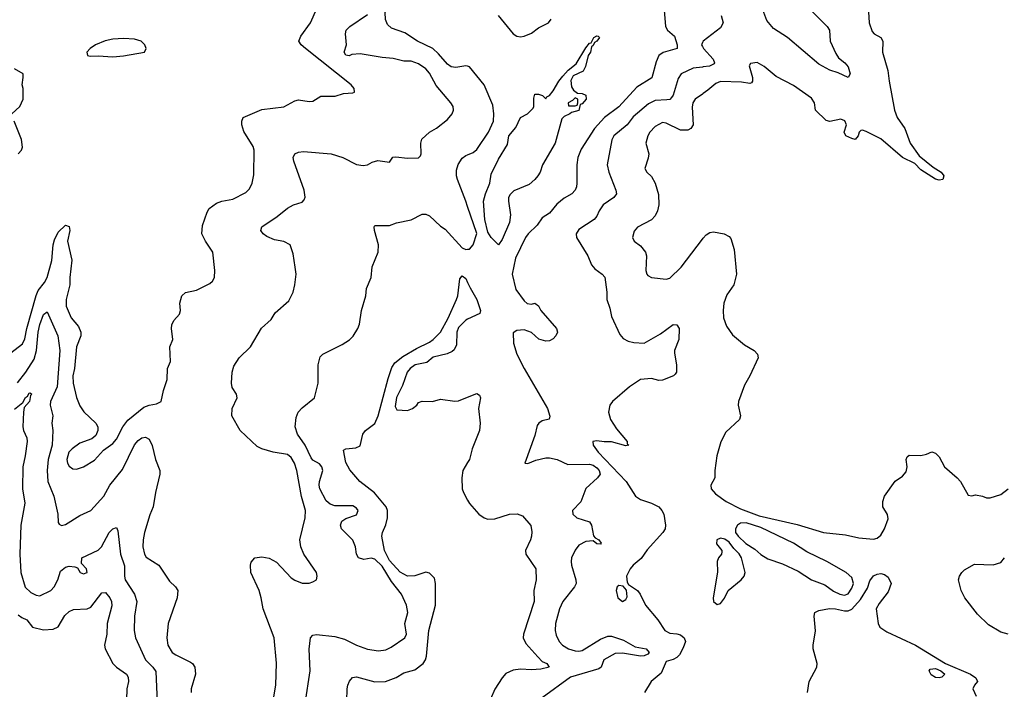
# Model space of a CAD drawing. Header units: inches. Extents: x 2001573 to 2220545, y 644482 to 846830.
# Tile 464 of 656: x 2107539 to 2112949, y 755048 to 758728. Entities that reach past the tile are written whole.
import ezdxf

# ---------------------------------------------------------------- set-up
doc = ezdxf.new("R2010")
doc.units = ezdxf.units.IN
doc.header["$MEASUREMENT"] = 0
doc.layers.add('C1705', color=7, linetype='Continuous')
doc.layers.add('C1715', color=7, linetype='Continuous')

msp = doc.modelspace()

# ---------------------------------------------------------------- linework, layer by layer
at = {"layer": 'C1705', "color": 5}
for points, elevation in [([(2110000, 758471.5), (2109990, 758474.8), (2109935, 758465), (2109910, 758468.9), (2109890, 758482.5), (2109840.5, 758540.5), (2109809.1, 758569.1), (2109724.1, 758610), (2109655.2, 758655.2), (2109581.9, 758681.9), (2109560.4, 758700.4), (2109548.2, 758728.2), (2109547.6, 758767.6), (2109570, 758859.6), (2109590, 758909.3), (2109610, 758912.9), (2109650, 758891.4), (2109690, 758891.5), (2109710, 758884.7), (2109815.8, 758835.8), (2109850, 758824.9), (2109910, 758827.6), (2109970, 758837.8), (2110000, 758837.5)], 240), ([(2107490, 756897.2), (2107553.4, 756946.6), (2107566.4, 756973.6), (2107577.5, 757030), (2107628.4, 757211.6), (2107641.2, 757238.8), (2107676, 757284), (2107689.7, 757310.3), (2107716, 757404), (2107722.7, 757490), (2107730, 757517.8), (2107750, 757559.7), (2107790, 757598.9), (2107810, 757590.2), (2107814.7, 757570), (2107801.9, 757510), (2107826, 757406), (2107814.3, 757310), (2107814.4, 757270), (2107793.8, 757190), (2107794.1, 757154.1), (2107821.8, 757090), (2107861.5, 757041.5), (2107875.3, 757010), (2107873.9, 756990), (2107850.1, 756930), (2107839.3, 756810), (2107831.6, 756770), (2107833.1, 756730), (2107851.7, 756651.7), (2107870, 756605.7), (2107891.8, 756571.8), (2107957.4, 756510), (2107967.4, 756490), (2107968.8, 756470), (2107956.7, 756443.3), (2107935.5, 756424.5), (2107870, 756399.8), (2107827.1, 756370), (2107809.3, 756350), (2107797.5, 756310), (2107801.1, 756290), (2107810, 756273.7), (2107830, 756260.2), (2107850, 756257.3), (2107890, 756270.3), (2107950, 756307.6), (2107998.5, 756361.5), (2108050, 756398.7), (2108070, 756422), (2108106, 756490), (2108133.5, 756526.5), (2108221.5, 756598.5), (2108250, 756609.6), (2108290, 756616.6), (2108315.5, 756630), (2108329, 756690), (2108349.8, 756750), (2108350, 756811.3), (2108367, 756850), (2108364, 756930), (2108381.1, 756970), (2108373.6, 757030), (2108375, 757050), (2108385.2, 757074.8), (2108417.7, 757110), (2108422.7, 757130), (2108419.3, 757170), (2108430, 757210.7), (2108450, 757228.5), (2108510, 757241.7), (2108582.7, 757277.3), (2108598.9, 757290), (2108609.7, 757310), (2108611.1, 757348.9), (2108600.8, 757450), (2108559.2, 757510), (2108540.4, 757550), (2108544.1, 757595.9), (2108568, 757670), (2108579, 757690), (2108621, 757719), (2108649, 757730), (2108710, 757740.7), (2108781.3, 757778.7), (2108801.3, 757798.7), (2108816.8, 757830), (2108825.7, 757874.3), (2108827.8, 758010), (2108820.9, 758030), (2108770, 758114), (2108759.6, 758150), (2108759.5, 758170), (2108766.6, 758190), (2108870, 758234.9), (2108990, 758248.6), (2109050, 758282.2), (2109070, 758287.5), (2109130, 758278.9), (2109150, 758280.4), (2109193.4, 758306.6), (2109272.4, 758307.6), (2109318.7, 758321.3), (2109370, 758324.9), (2109378, 758330), (2109376.1, 758350), (2109359.3, 758370), (2109108.2, 758570), (2109085.5, 758590), (2109073.2, 758610), (2109083.1, 758636.9), (2109135.8, 758710), (2109170.8, 758789.2)], 280), ([(2108934.4, 755005.6), (2108945.7, 755070), (2108950.5, 755190.5), (2108936.1, 755330), (2108876, 755490), (2108866.3, 755550), (2108854.3, 755590), (2108807.9, 755690), (2108806, 755730), (2108810, 755746), (2108830, 755770.4), (2108870, 755776.5), (2108910, 755769.1), (2108950, 755745.5), (2109030, 755660.3), (2109050, 755646.7), (2109090, 755630.4), (2109129.6, 755630.4), (2109150, 755638), (2109169.2, 755650), (2109174, 755670), (2109169.5, 755690), (2109100.4, 755790), (2109083.1, 755830), (2109078.7, 755870), (2109107, 755990), (2109108.2, 756030), (2109087.2, 756107.2), (2109061.9, 756250), (2109049.1, 756290), (2109030, 756322), (2109010, 756338.5), (2108930.6, 756350.6), (2108870, 756368.4), (2108842.8, 756382.8), (2108750, 756469.4), (2108704, 756550), (2108706, 756590), (2108733.6, 756650), (2108729.4, 756670), (2108706.4, 756706.4), (2108702.6, 756730), (2108706.3, 756790), (2108715.6, 756824.4), (2108744.5, 756870), (2108807.3, 756930), (2108867, 757033), (2108920.9, 757079.1), (2108942.7, 757117.3), (2109017.1, 757182.9), (2109041.1, 757230), (2109051.3, 757270), (2109056.9, 757330), (2109053, 757367), (2109041.7, 757441.7), (2109024.5, 757490), (2108990, 757507.8), (2108938.2, 757518.2), (2108896.3, 757536.3), (2108877, 757550), (2108863.7, 757570), (2108869.5, 757590), (2108953.5, 757646.5), (2109010, 757691.4), (2109043.7, 757710), (2109090, 757724.6), (2109102.5, 757737.5), (2109107.1, 757752.9), (2109101.4, 757790), (2109044.4, 757950), (2109042, 757970), (2109050, 757990.3), (2109070, 758000.3), (2109097.6, 758002.4), (2109250.1, 757990.1), (2109313.4, 757970), (2109390, 757932.2), (2109425.9, 757925.9), (2109450, 757930.3), (2109475.7, 757944.3), (2109506.3, 757953.7), (2109570, 757944.9), (2109588.3, 757971.7), (2109605.1, 757974.9), (2109670, 757966.4), (2109730, 757968.4), (2109741.3, 757978.7), (2109745.4, 757990), (2109742.2, 758050), (2109749.1, 758070.9), (2109790, 758108.9), (2109828.7, 758131.3), (2109890, 758179.3), (2109914.7, 758210), (2109922, 758230), (2109920.5, 758250), (2109908.2, 758270), (2109826.3, 758366.3), (2109790, 758434.7), (2109770, 758457.4), (2109730, 758486), (2109690, 758498.9), (2109650, 758499.7), (2109590, 758514.3), (2109530, 758519.3), (2109410, 758539.6), (2109364.1, 758535.9), (2109349.8, 758529.8), (2109330, 758533.2), (2109321.6, 758550), (2109335.1, 758590), (2109328.8, 758650), (2109332.8, 758670), (2109353, 758690), (2109450, 758756)], 260), ([(2107496, 758210), (2107539.3, 758250), (2107558, 758290), (2107558.4, 758350), (2107552.3, 758370), (2107558.4, 758410), (2107557, 758430), (2107510, 758458.5)], 320), ([(2107530, 757990.3), (2107548.3, 758010), (2107553.5, 758026.5), (2107548.5, 758070), (2107507.7, 758170)], 320), ([(2110000, 757700.2), (2109989.9, 757730.1), (2109943.4, 757850), (2109938.7, 757870), (2109939.6, 757900.4), (2109947.7, 757932.3), (2109970, 757966.3), (2109990, 757980.7), (2110000, 757984.8)], 240), ([(2109107.1, 754970), (2109135.1, 755150), (2109129.1, 755269.1), (2109136.2, 755330), (2109150, 755345.2), (2109170, 755348), (2109270, 755338.1), (2109324, 755324), (2109388.5, 755290), (2109450, 755267.6), (2109510, 755259.8), (2109550, 755265), (2109580.4, 755279.6), (2109655.6, 755330), (2109664.2, 755350), (2109654.7, 755410), (2109671.1, 755470), (2109663.1, 755510), (2109635.8, 755570), (2109580.7, 755640.7), (2109530, 755724.1), (2109490, 755762.6), (2109470, 755767.9), (2109430, 755761.7), (2109401.1, 755770), (2109389.9, 755789.9), (2109384.3, 755830), (2109370, 755867.2), (2109306.6, 755930), (2109300.5, 755950), (2109308.8, 755971.2), (2109330, 755985.7), (2109390, 756007.4), (2109398.7, 756030), (2109390, 756043.7), (2109370, 756055.1), (2109270, 756056.8), (2109244.6, 756064.6), (2109223.1, 756083.1), (2109188.4, 756150), (2109183.9, 756170), (2109185.6, 756190), (2109203.5, 756250), (2109198.8, 756270), (2109186, 756286), (2109150, 756307.5), (2109139.9, 756319.9), (2109107.9, 756390), (2109065.3, 756450), (2109052.6, 756490), (2109058.4, 756541.6), (2109069.7, 756570), (2109090, 756594.9), (2109158, 756650), (2109179.6, 756730), (2109178, 756830), (2109190, 756875.5), (2109204.5, 756890), (2109310, 756942.3), (2109351.4, 756968.6), (2109371.8, 756988.2), (2109396.9, 757030), (2109405.5, 757054.5), (2109417.6, 757130), (2109441.1, 757210), (2109444.2, 757250), (2109469.6, 757310), (2109474.5, 757370), (2109507.8, 757450), (2109509.7, 757490), (2109487.3, 757570), (2109486, 757590), (2109490, 757596), (2109570, 757597), (2109608.9, 757611.1), (2109690, 757627.6), (2109750, 757659.7), (2109770, 757659.7), (2109790, 757648.9), (2109850, 757592.8), (2109876.3, 757576.3), (2109970, 757473.4), (2109990, 757464.9), (2110000, 757465.8)], 240), ([(2109336, 754984), (2109337.6, 755050), (2109342.4, 755070), (2109350, 755092.4), (2109367.6, 755112.4), (2109390, 755115.6), (2109490, 755089.4), (2109549.2, 755090.8), (2109607, 755113), (2109650, 755138.8), (2109710, 755153.9), (2109754.7, 755190), (2109767.8, 755210), (2109773.7, 755230), (2109786.6, 755370), (2109822.8, 755510), (2109824.2, 755630), (2109817.7, 755657.7), (2109790, 755686), (2109770, 755690.6), (2109710, 755672.1), (2109670, 755670.3), (2109630, 755690.8), (2109570, 755755.3), (2109543.5, 755810), (2109528.7, 755890), (2109531.4, 755910), (2109550, 755952.4), (2109559.9, 755990), (2109559.3, 756030), (2109552.2, 756050), (2109488.2, 756128.2), (2109407.1, 756190), (2109353.5, 756253.5), (2109330, 756294), (2109318, 756362), (2109331.6, 756368.4), (2109385.8, 756374.2), (2109410, 756386), (2109424.5, 756450), (2109439.6, 756470), (2109490.8, 756509.2), (2109508.6, 756550), (2109564, 756756), (2109584, 756816), (2109599, 756841), (2109643.1, 756876.9), (2109718.9, 756921.1), (2109790, 756954.6), (2109810.6, 756969.4), (2109850, 757010.1), (2109892.8, 757087.2), (2109938.8, 757190), (2109946.1, 757210), (2109957, 757303), (2109970, 757319.5), (2109990, 757305), (2110000, 757282.9)], 220), ([(2107527.5, 756732.5), (2107573.4, 756790), (2107617.6, 756862.4), (2107630.3, 756910), (2107640.6, 757010), (2107650, 757053.4), (2107670, 757107.2), (2107690, 757121.6), (2107747.5, 756990), (2107759.9, 756910), (2107745.5, 756710), (2107708.5, 756628.5), (2107706.9, 756610), (2107721.5, 756550), (2107715.5, 756510), (2107720.1, 756470), (2107718, 756390), (2107694.6, 756310), (2107689.3, 756250), (2107693, 756190), (2107727.2, 756110), (2107747.9, 756010), (2107750, 755964.7), (2107755.5, 755955.5), (2107768.6, 755948.6), (2107790, 755954), (2107870, 756002.6), (2107930, 756030.3), (2108000.9, 756110), (2108034.5, 756170), (2108103.7, 756256.3), (2108170, 756391.1), (2108190, 756415.9), (2108210, 756429.1), (2108230, 756433.1), (2108250, 756422.4), (2108267.1, 756387.1), (2108285, 756310), (2108307.9, 756250), (2108309.1, 756230), (2108284.9, 756130), (2108272.8, 756050), (2108253.8, 756006.2), (2108225.3, 755910), (2108216.8, 755870), (2108215.9, 755830), (2108223.9, 755790), (2108234.2, 755774.2), (2108304, 755730), (2108362.2, 755642.2), (2108394.9, 755610), (2108408.5, 755590), (2108403.6, 755550), (2108353.8, 755410), (2108347.5, 755330), (2108353.2, 755290), (2108376.5, 755250), (2108396.3, 755236.3), (2108477.3, 755197.3), (2108489, 755189), (2108501.5, 755170), (2108504.3, 755130), (2108480.3, 755050), (2108480.9, 755030)], 260), ([(2110000, 757081.4), (2109990, 757076.5), (2109950, 757035.9), (2109940.3, 757010), (2109938.6, 756941.4), (2109925.9, 756914.1), (2109915.3, 756904.7), (2109888.1, 756891.9), (2109810, 756873.2), (2109776.5, 756843.5), (2109712.4, 756830), (2109685, 756810), (2109668.4, 756790), (2109642.6, 756717.4), (2109609.2, 756650.8), (2109601.3, 756601.3), (2109610, 756583.9), (2109670, 756579.4), (2109696.4, 756590), (2109721.1, 756610), (2109730, 756623.8), (2109750, 756631), (2109806, 756630), (2109850, 756641.6), (2109930, 756630.4), (2109950, 756633.7), (2110000, 756653.5)], 220), ([(2107510, 756586.8), (2107556.3, 756623.7), (2107570, 756651.3), (2107581.8, 756658.2), (2107590, 756675.3), (2107596.1, 756676.1), (2107606, 756670), (2107598.5, 756661.5), (2107592.3, 756630), (2107564.2, 756595.8), (2107558.9, 756570), (2107555.6, 756490), (2107559.6, 756470), (2107578.2, 756430), (2107579.3, 756410), (2107568.7, 756330), (2107555.4, 756270), (2107554, 756150), (2107567.3, 756070), (2107545.3, 755950), (2107538.8, 755790), (2107545.8, 755690), (2107568.6, 755608.6), (2107599.3, 755579.3), (2107630, 755564.4), (2107650, 755561.5), (2107710, 755591.2), (2107728.8, 755610), (2107748.6, 755650), (2107762.9, 755697.1), (2107790, 755718), (2107810, 755723.6), (2107841.6, 755721.6), (2107855.5, 755715.5), (2107871.3, 755690), (2107890, 755683), (2107908.7, 755690), (2107905.2, 755710), (2107878.6, 755738.6), (2107879.6, 755770), (2107970, 755811.6), (2107988.7, 755831.3), (2108030, 755908.8), (2108050, 755930.3), (2108070, 755937.3), (2108078, 755918), (2108091.9, 755790), (2108113.9, 755726.1), (2108114, 755670), (2108118.8, 755650), (2108169.4, 755570), (2108182.2, 755530), (2108170.2, 755449.8), (2108167.8, 755370), (2108174.5, 755330), (2108230, 755210.3), (2108270.3, 755170), (2108286.3, 755146.3), (2108297.8, 754890)], 240), ([(2110000, 756293.3), (2109973.6, 756250), (2109967.2, 756210), (2109970.2, 756150), (2109976.5, 756130), (2110000, 756086.8)], 220), ([(2107530, 755456.1), (2107550, 755441.9), (2107578.7, 755430), (2107610, 755388.9), (2107670, 755374.4), (2107722.5, 755377.5), (2107750, 755390.3), (2107787.2, 755452.8), (2107810, 755474.9), (2107834.6, 755485.4), (2107910, 755489.3), (2107930, 755498.8), (2107990, 755577), (2108010, 755580.4), (2108033.4, 755550), (2108043.1, 755530), (2108045.7, 755505.7), (2108019.7, 755410), (2108018.2, 755350), (2108004.3, 755290), (2108007.8, 755270), (2108051.4, 755190), (2108070, 755168.9), (2108126.4, 755130), (2108134.4, 755114.4), (2108136, 755090), (2108127.6, 755050), (2108125.6, 754990)], 220)]:
    msp.add_lwpolyline(points, dxfattribs=dict(at, elevation=elevation))
at = {"layer": 'C1705', "color": 5, "elevation": 320}
msp.add_lwpolyline([(2108110, 758625.2), (2108050, 758620.1), (2108007.9, 758612.1), (2107955.3, 758590), (2107925.5, 758570), (2107907.4, 758550), (2107910.5, 758530.5), (2107926.6, 758526.6), (2107970, 758529.4), (2108050, 758523.4), (2108110, 758528.3), (2108223.7, 758550), (2108233.6, 758570), (2108227.1, 758590), (2108205.4, 758610), (2108170, 758620.2)], close=True, dxfattribs=at)
at = {"layer": 'C1715', "color": 5}
for points, elevation in [([(2111077.7, 758802.3), (2111086.7, 758690), (2111098.7, 758670), (2111136.5, 758636.5), (2111151.6, 758590), (2111151.3, 758570), (2111073.4, 758546.6), (2111050.9, 758530), (2111036.3, 758496.3), (2111011.6, 758408.4), (2110930, 758357.5), (2110831, 758249), (2110752.1, 758190), (2110697.4, 758130), (2110623.7, 758016.3), (2110604.6, 757970), (2110599, 757930), (2110600.2, 757830), (2110598.5, 757810), (2110590.3, 757790), (2110571.6, 757770), (2110530, 757746), (2110490, 757714), (2110450, 757665.3), (2110410, 757638), (2110381.5, 757598.5), (2110332.9, 757550), (2110317.5, 757530), (2110263.5, 757416.5), (2110243.8, 757330), (2110264.5, 757244.5), (2110310, 757182.4), (2110327.1, 757167.1), (2110350, 757164.4), (2110370, 757170.4), (2110390, 757156), (2110401.7, 757130), (2110488.8, 757030), (2110493.1, 757010), (2110484.2, 756990), (2110470, 756973.3), (2110450, 756963), (2110430, 756960.5), (2110391.9, 756971.9), (2110350, 757009.2), (2110310, 757024), (2110270, 757019), (2110250, 757006), (2110251.3, 756950), (2110270, 756889), (2110309.6, 756810), (2110438.1, 756590), (2110451.1, 756548.9), (2110448.2, 756531.8), (2110410, 756523.7), (2110390.4, 756509.6), (2110382.6, 756497.4), (2110370, 756442), (2110314, 756290), (2110330, 756288), (2110373.9, 756306.1), (2110430, 756319.6), (2110450, 756320.3), (2110491.3, 756311.3), (2110550, 756283.6), (2110670, 756285.8), (2110690, 756279), (2110710, 756264.2), (2110722.9, 756250), (2110727.9, 756230), (2110712.6, 756210), (2110649.4, 756150.6), (2110621.3, 756078.7), (2110575.8, 756030), (2110577.6, 756010), (2110599.3, 755990), (2110670, 755967.6), (2110681, 755950), (2110691.2, 755891.2), (2110700.2, 755880.2), (2110721.6, 755870), (2110734, 755850), (2110730, 755846), (2110710, 755847.7), (2110690, 755864.2), (2110650, 755859.4), (2110610, 755839.7), (2110590, 755812), (2110571.3, 755770), (2110568.4, 755750), (2110570.3, 755729.7), (2110595.2, 755650), (2110595.5, 755630), (2110586.9, 755610), (2110523.5, 755530), (2110504.5, 755490), (2110482.9, 755410), (2110481.2, 755370), (2110485.9, 755345.9), (2110502, 755310), (2110520.9, 755290), (2110553.7, 755270), (2110590, 755258.9), (2110610, 755257), (2110630, 755261.7), (2110730, 755322.5), (2110770, 755339.4), (2110790, 755338.8), (2110856.9, 755316.9), (2110920.8, 755280.8), (2110980.2, 755270), (2110996.4, 755250), (2110990, 755241.2), (2110970, 755231.7), (2110950, 755229.6), (2110850, 755246.9), (2110810, 755245), (2110747.4, 755210), (2110733.2, 755170), (2110720.7, 755159.3), (2110564.9, 755115.1), (2110410, 755000.4)], 240), ([(2112202.4, 758770), (2112205.7, 758710), (2112222.6, 758662.6), (2112234, 758650), (2112270.6, 758630), (2112280.4, 758610), (2112279.6, 758550), (2112308.9, 758448.9), (2112315.6, 758390), (2112345.4, 758230), (2112360.2, 758190), (2112402.3, 758130), (2112431.1, 758050), (2112480.3, 757980.3), (2112558.1, 757918.1), (2112602.4, 757890), (2112616.9, 757870), (2112610.7, 757849.3), (2112590, 757845.5), (2112570, 757850.8), (2112490, 757903.4), (2112456.7, 757936.7), (2112388.7, 757970), (2112270, 758073.1), (2112190, 758114), (2112170, 758120.9), (2112161.1, 758118.9), (2112150.6, 758109.4), (2112146, 758090), (2112130, 758069.6), (2112110, 758074), (2112078, 758090), (2112068.7, 758108.7), (2112082, 758150), (2112072.5, 758172.5), (2112050, 758181.2), (2111990, 758169), (2111970, 758174), (2111911.1, 758231.1), (2111905.6, 758270), (2111890, 758296.8), (2111790, 758366.3), (2111695.6, 758415.6), (2111629.3, 758470), (2111590, 758491.6), (2111553.4, 758486.6), (2111546.6, 758473.4), (2111565.3, 758410), (2111565.7, 758390), (2111558.9, 758381.1), (2111550, 758376.4), (2111503.9, 758383.9), (2111390, 758388.5), (2111362.9, 758377.1), (2111320.3, 758339.7), (2111293.9, 758321.5), (2111290, 758318.8), (2111249.2, 758290.8), (2111237.3, 758270), (2111233.4, 758246.6), (2111239.7, 758150), (2111226.4, 758130), (2111210, 758121.4), (2111170, 758120.7), (2111090, 758159.8), (2111070, 758162), (2111030, 758141.5), (2111000.6, 758110), (2110989.4, 758090), (2110979.1, 758050), (2110994.9, 757990), (2110992.7, 757967.3), (2110973, 757910), (2110984, 757890), (2111010, 757866.4), (2111030.2, 757830), (2111047.7, 757767.7), (2111050.2, 757710), (2111043.1, 757676.9), (2111030.1, 757649.9), (2111010, 757628.5), (2110932.7, 757587.3), (2110914.7, 757565.3), (2110905.5, 757530), (2110915.5, 757510), (2110950, 757485.7), (2110977.6, 757450), (2110983.5, 757430), (2110979.7, 757350), (2110984.9, 757330), (2110990, 757322.4), (2111010, 757311.7), (2111090, 757302.4), (2111110, 757307.3), (2111172.9, 757367.1), (2111290, 757522.2), (2111293.9, 757526.5), (2111310, 757544.6), (2111330, 757558.7), (2111350, 757561.6), (2111410, 757551), (2111436.9, 757536.9), (2111446, 757526), (2111465.2, 757465.2), (2111477.1, 757330), (2111463, 757270), (2111424.9, 757215.1), (2111408.4, 757170), (2111403.1, 757130), (2111405.3, 757090), (2111423, 757043), (2111455.6, 756995.6), (2111520.6, 756940.6), (2111574.4, 756910), (2111592.1, 756890), (2111595.8, 756870), (2111550.9, 756770), (2111521.3, 756718.7), (2111488.2, 756630), (2111486.4, 756610), (2111499.1, 756550), (2111494.3, 756530), (2111419.3, 756460.7), (2111391.7, 756408.3), (2111369.2, 756330), (2111357.4, 756250), (2111358.9, 756210), (2111335.6, 756170), (2111337.6, 756150), (2111362, 756122), (2111419.9, 756079.9), (2111499.8, 756039.8), (2111601.9, 756001.9), (2111810, 755953.2), (2111955.3, 755910), (2112076, 755896), (2112150, 755879.3), (2112230, 755872.4), (2112250, 755878.8), (2112270, 755895.5), (2112290, 755930.3), (2112310, 755984), (2112307.6, 756007.6), (2112281.3, 756050), (2112280.8, 756079.2), (2112289.6, 756110), (2112348.1, 756191.9), (2112390, 756219.1), (2112410, 756242.8), (2112414, 756270), (2112409.7, 756310), (2112413.9, 756326.1), (2112424.9, 756335.1), (2112490, 756333), (2112520.3, 756339.7), (2112550, 756352.7), (2112570, 756344.9), (2112590, 756324.9), (2112620.3, 756270), (2112690.1, 756210.1), (2112707.4, 756190), (2112750, 756114), (2112770, 756110.6), (2112790, 756115.5), (2112828.3, 756108.3), (2112850, 756099.1), (2112870, 756100.4), (2112930, 756118.3), (2112970.6, 756149.4)], 280), ([(2111894, 758770), (2111975.5, 758690), (2111988.2, 758670), (2111991.7, 758610), (2112022, 758542), (2112038.3, 758518.3), (2112072, 758490), (2112090, 758467.7), (2112101.5, 758430), (2112090.7, 758410), (2112036.4, 758436.4), (2111990, 758449.4), (2111930, 758483.5), (2111756.5, 758630), (2111680, 758680), (2111644.1, 758724.1), (2111610.4, 758810.4)], 260), ([(2110167.1, 758750), (2110250, 758650.2), (2110270, 758637.8), (2110290, 758633.2), (2110310, 758636.5), (2110350, 758652.9), (2110390, 758682.4), (2110443.7, 758710), (2110458.7, 758730)], 240), ([(2111392.8, 758750), (2111403.5, 758710), (2111390, 758682.2), (2111293.9, 758610.4), (2111293.4, 758610), (2111290, 758601.8), (2111285.2, 758590), (2111290, 758580.1), (2111293.9, 758572.2), (2111295, 758570), (2111349.4, 758510), (2111356.9, 758490), (2111354.4, 758485.6), (2111328.3, 758471.7), (2111293.9, 758467.7), (2111290, 758467.2), (2111238.8, 758461.2), (2111172.2, 758430), (2111156.4, 758403.6), (2111130, 758312.8), (2111120.8, 758299.2), (2111110.1, 758289.9), (2111093.6, 758286.4), (2111030, 758283.2), (2110994.2, 758265.8), (2110910, 758194.2), (2110876.5, 758150), (2110803.5, 758090), (2110792.5, 758067.5), (2110765.8, 757930), (2110775, 757890), (2110814.5, 757790), (2110817.8, 757770), (2110803.1, 757750), (2110744, 757710), (2110722.1, 757677.9), (2110710, 757647.6), (2110695.3, 757630), (2110610, 757574.7), (2110596.1, 757550), (2110597.3, 757530), (2110660.7, 757430), (2110681.1, 757381.1), (2110698.4, 757358.4), (2110739.1, 757330), (2110753, 757313), (2110765.6, 757230), (2110765.5, 757190), (2110781.4, 757141.4), (2110790, 757096), (2110836.7, 756996.7), (2110855.1, 756975.1), (2110881.1, 756961.1), (2110912.7, 756952.7), (2110970, 756949.1), (2111059.4, 757000.6), (2111130, 757052), (2111150, 757050.3), (2111161.3, 757030), (2111160.9, 756970), (2111136.9, 756910), (2111135.6, 756895.6), (2111147.3, 756830), (2111146.8, 756790), (2111140.7, 756779.3), (2111131.3, 756770), (2111070, 756746.6), (2111050, 756745.1), (2111010, 756756.3), (2110950, 756751.1), (2110890, 756709.8), (2110796.1, 756630), (2110782, 756610), (2110773, 756570), (2110784.6, 756530), (2110818.3, 756478.3), (2110876.9, 756410), (2110877.3, 756397.3), (2110884.7, 756390), (2110870, 756386.3), (2110790, 756407.3), (2110750, 756407.3), (2110710, 756413.6), (2110688.4, 756410), (2110690.4, 756390), (2110716.3, 756350), (2110871.8, 756190), (2110921.3, 756110), (2110950, 756091), (2111010, 756071.2), (2111050, 756050.1), (2111067.7, 756030), (2111077.1, 756010), (2111087.8, 755950), (2111084.6, 755930), (2111072.7, 755910), (2110986.6, 755813.4), (2110953.2, 755766.8), (2110910.2, 755730), (2110893.8, 755710), (2110873.4, 755670), (2110876.8, 755636.8), (2110883.5, 755623.5), (2110933, 755590), (2110948, 755570), (2110976.5, 755510), (2111044.4, 755430), (2111083, 755370), (2111110, 755355.3), (2111150, 755353), (2111170, 755346.4), (2111189.5, 755330), (2111196.3, 755310), (2111184.6, 755275.4), (2111163.3, 755236.7), (2111150, 755222.2), (2111130, 755211.8), (2111090, 755200.9), (2111062.9, 755137.1), (2111008, 755090), (2110971.8, 755030)], 260), ([(2110000, 757984.8), (2110030, 757997.2), (2110050, 758014.3), (2110115.2, 758110), (2110141.9, 758170), (2110144.3, 758210), (2110137.9, 758257.9), (2110091.3, 758370), (2110010, 758468.2), (2110000, 758471.5)], 240), ([(2110000, 757465.8), (2110010, 757466.8), (2110030, 757491), (2110050, 757552.7), (2110000, 757700.2)], 240), ([(2110000, 757282.9), (2110013.4, 757253.4), (2110050.4, 757190), (2110070.6, 757130), (2110066.5, 757113.5), (2110000, 757081.4)], 220), ([(2110000, 756653.5), (2110050, 756673.4), (2110064.9, 756664.9), (2110070.4, 756650), (2110060.2, 756590), (2110069.1, 756510), (2110065, 756470), (2110025.4, 756370), (2110010.1, 756309.9), (2110000, 756293.3)], 220), ([(2110000, 756086.8), (2110009.5, 756069.5), (2110060.9, 756010), (2110090, 755989.1), (2110110, 755982.8), (2110150, 755983.8), (2110230, 756010.2), (2110272.7, 756012.7), (2110301.4, 756001.4), (2110347, 755947), (2110352.9, 755912.9), (2110350.2, 755889.8), (2110345.7, 755870), (2110317.6, 755810), (2110319.5, 755790), (2110375.3, 755710), (2110376.1, 755650), (2110364.4, 755590), (2110366.3, 755530), (2110306.1, 755350), (2110305.2, 755330), (2110319.9, 755299.9), (2110385.4, 755225.4), (2110410, 755200.7), (2110434.4, 755190), (2110448, 755170), (2110401.2, 755158.8), (2110350, 755154.5), (2110290, 755157.7), (2110250, 755152.8), (2110210, 755134), (2110190, 755111.1), (2110150, 755048.7), (2110102.2, 754937.8)], 220), ([(2112970, 755351.1), (2112930, 755362), (2112862.2, 755402.2), (2112800.4, 755460.4), (2112731.4, 755550), (2112711.5, 755590), (2112697.7, 755650), (2112702.6, 755670), (2112714.5, 755690), (2112730, 755703.8), (2112785.5, 755734.5), (2112888.1, 755731.9), (2112930, 755745.3), (2112949.7, 755770)], 260), ([(2111866.5, 755030), (2111876.8, 755090), (2111919.1, 755170), (2111921.2, 755190), (2111899.2, 755270), (2111897.7, 755290), (2111910.9, 755369.1), (2111903.9, 755450), (2111908.2, 755470), (2111930, 755481.5), (2111988.7, 755491.3), (2112021, 755490), (2112070, 755478), (2112090, 755479.6), (2112110, 755488.9), (2112158.7, 755541.3), (2112196.3, 755603.7), (2112210, 755643), (2112230, 755670.6), (2112250, 755680.7), (2112270, 755684), (2112290, 755678.8), (2112310, 755664.7), (2112327.7, 755630), (2112310, 755583), (2112260.7, 755519.3), (2112244.2, 755490), (2112256.2, 755410), (2112264.8, 755390), (2112303.8, 755363.8), (2112460.7, 755290), (2112624.6, 755190), (2112762.3, 755130), (2112792, 755110), (2112800.9, 755090), (2112784.9, 755070), (2112776.3, 755050), (2112793.4, 755010)], 260)]:
    msp.add_lwpolyline(points, dxfattribs=dict(at, elevation=elevation))
for points, elevation in [([(2110170, 757489.8), (2110129.3, 757530), (2110110, 757559.8), (2110094.8, 757630), (2110087.8, 757730), (2110097.4, 757770), (2110122, 757830), (2110130, 757879.1), (2110170, 757960.3), (2110218.4, 758041.6), (2110225.7, 758090), (2110265.2, 758134.8), (2110290, 758191), (2110329.3, 758210.7), (2110359.3, 758240.7), (2110364, 758250), (2110364.1, 758295.9), (2110370, 758318), (2110390, 758318), (2110411, 758311), (2110430, 758292), (2110435.5, 758304.5), (2110450, 758311), (2110470, 758336), (2110501.3, 758390), (2110522.8, 758417.2), (2110552.3, 758450), (2110595.3, 758484.7), (2110650, 758573), (2110670, 758598), (2110678.7, 758601.3), (2110693.2, 758630), (2110710, 758638.4), (2110717.6, 758637.6), (2110724, 758630), (2110710, 758609.6), (2110697.1, 758602.9), (2110690, 758586.6), (2110681.1, 758578.9), (2110674.9, 758550), (2110663, 758530), (2110647.2, 758470), (2110635.3, 758444.7), (2110580.2, 758419.8), (2110566.6, 758393.4), (2110570, 758358), (2110581.1, 758341.1), (2110603.6, 758323.6), (2110630, 758322), (2110650, 758312), (2110651, 758290), (2110630, 758266), (2110618, 758262), (2110610, 758229.2), (2110570, 758218), (2110562, 758210), (2110530, 758195.3), (2110517.3, 758182.7), (2110480.3, 758050), (2110410.4, 757930), (2110397.6, 757890), (2110386.4, 757870), (2110370, 757849.5), (2110337.4, 757822.6), (2110253.5, 757786.5), (2110233.4, 757766.6), (2110225.2, 757750), (2110223.9, 757730), (2110234.8, 757654.8), (2110230, 757613.2), (2110190, 757520.3)], 220), ([(2110590, 758298), (2110576.9, 758283.1), (2110552, 758270), (2110554, 758254), (2110590, 758254), (2110602, 758258), (2110606, 758270), (2110606, 758290)], 220), ([(2111530, 755962), (2111499.6, 755960.4), (2111482, 755950), (2111472, 755930), (2111471.3, 755910), (2111486.8, 755890), (2111528.9, 755848.9), (2111577.5, 755817.5), (2111610, 755788.8), (2111650, 755764.9), (2111730, 755737.8), (2111816.7, 755696.7), (2111890, 755649.5), (2111962.3, 755622.3), (2112010, 755586.8), (2112044.4, 755570), (2112070, 755564.3), (2112090, 755572.4), (2112110, 755602.6), (2112119.8, 755630), (2112110, 755661.6), (2112080.5, 755690), (2111972.8, 755750), (2111863.1, 755803.1), (2111790, 755850.7), (2111610, 755936.2)], 280), ([(2111390, 755877.4), (2111368.2, 755870), (2111367.4, 755847.4), (2111396.3, 755810), (2111396.3, 755803.7), (2111394.8, 755790), (2111378.8, 755770), (2111370.7, 755750), (2111372.1, 755692.1), (2111348.3, 755550), (2111350.5, 755530.5), (2111370, 755514), (2111390, 755518.8), (2111411.5, 755548.5), (2111431.8, 755590), (2111502, 755650), (2111519.5, 755670), (2111524.5, 755690), (2111504.2, 755770), (2111492.1, 755792.1), (2111462.2, 755822.2), (2111437, 755857), (2111412.3, 755872.3)], 280), ([(2110830, 755619), (2110821, 755610), (2110816.3, 755590), (2110825.5, 755550), (2110850, 755530.8), (2110870, 755541), (2110875.5, 755555.5), (2110873.2, 755593.2), (2110853.6, 755613.6)], 260), ([(2112590, 755110), (2112570, 755112.2), (2112547.1, 755127.1), (2112536, 755150), (2112541.7, 755158.3), (2112570, 755162.2), (2112599.6, 755150), (2112621.6, 755130), (2112605.5, 755114.5)], 240)]:
    msp.add_lwpolyline(points, close=True, dxfattribs=dict(at, elevation=elevation))

doc.saveas('drawing.dxf')
